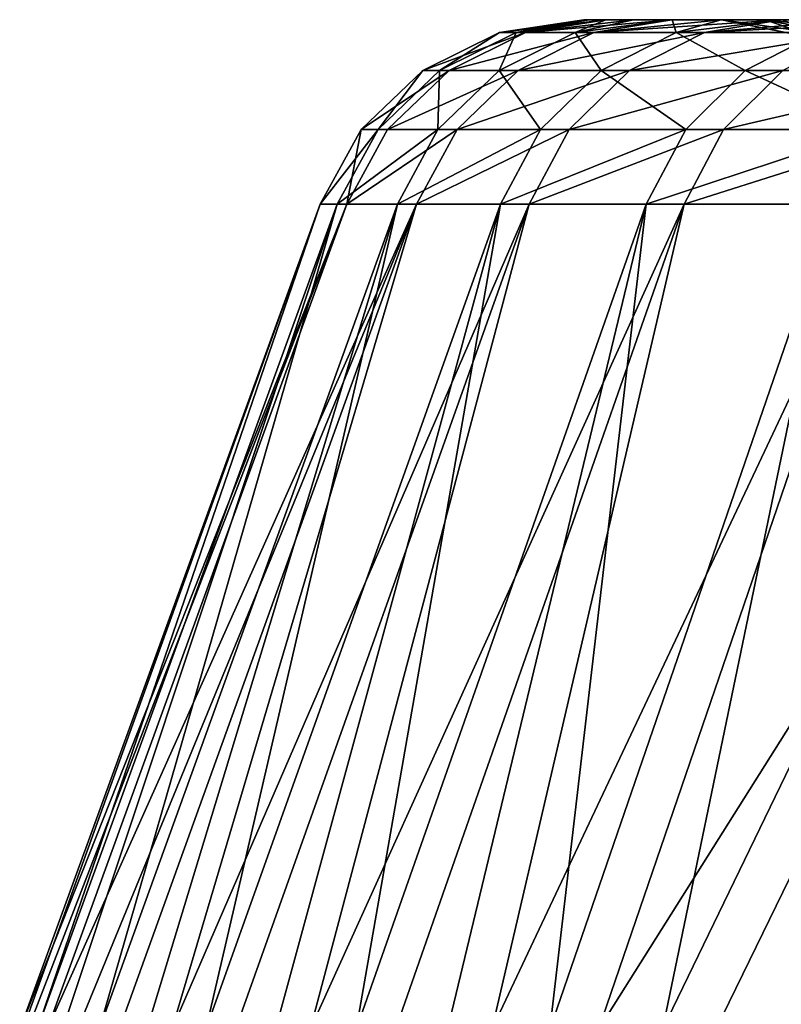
# Model space of a CAD drawing. Header units: millimetres. Extents: x -39.5 to 39.5, y -2 to 94.9.
# Tile 653 of 656: x -17.1 to -15.8, y 93.1 to 94.9. Entities that reach past the tile are written whole.
import ezdxf

# ---------------------------------------------------------------- set-up
doc = ezdxf.new("R2010")
doc.units = ezdxf.units.MM
doc.header["$LTSCALE"] = 65.185185
for name, color, linetype in [('32', 7, 'CONTINUOUS'), ('35', 7, 'CONTINUOUS'), ('7', 7, 'CONTINUOUS'), ('8', 7, 'CONTINUOUS')]:
    doc.layers.add(name, color=color, linetype=linetype)

msp = doc.modelspace()

# ---------------------------------------------------------------- linework, layer by layer
at = {"layer": '32', "color": 7, "linetype": 'Continuous'}
for points in [[(-16.1041, 94.89, 0.001), (-16.0942, 94.89, -0.5599), (-16.254, 94.8669, -0.1233), (-16.1041, 94.89, 0.001)], [(-16.2245, 94.8669, 0.9862), (-16.1041, 94.89, 0.001), (-16.254, 94.8669, -0.1233), (-16.2245, 94.8669, 0.9862)], [(-16.0942, 94.89, -0.5599), (-16.0646, 94.89, -1.1223), (-16.254, 94.8669, -0.1233), (-16.0942, 94.89, -0.5599)], [(-16.254, 94.8669, -0.1233), (-16.0646, 94.89, -1.1223), (-16.2076, 94.8669, -1.2323), (-16.254, 94.8669, -0.1233)], [(-16.0644, 94.89, 1.1243), (-16.0941, 94.89, 0.562), (-16.2245, 94.8669, 0.9862), (-16.0644, 94.89, 1.1243)], [(-16.1194, 94.8669, 2.0911), (-16.0644, 94.89, 1.1243), (-16.2245, 94.8669, 0.9862), (-16.1194, 94.8669, 2.0911)], [(-16.0941, 94.89, 0.562), (-16.1041, 94.89, 0.001), (-16.2245, 94.8669, 0.9862), (-16.0941, 94.89, 0.562)], [(-16.0646, 94.89, -1.1223), (-16.0154, 94.89, -1.6839), (-16.2076, 94.8669, -1.2323), (-16.0646, 94.89, -1.1223)], [(-16.0154, 94.89, -1.6839), (-15.947, 94.89, -2.2428), (-16.2076, 94.8669, -1.2323), (-16.0154, 94.89, -1.6839)], [(-16.2076, 94.8669, -1.2323), (-15.947, 94.89, -2.2428), (-16.0858, 94.8669, -2.3354), (-16.2076, 94.8669, -1.2323)], [(-15.9467, 94.89, 2.2447), (-16.0152, 94.89, 1.6859), (-16.1194, 94.8669, 2.0911), (-15.9467, 94.89, 2.2447)], [(-15.9391, 94.8669, 3.1862), (-15.9467, 94.89, 2.2447), (-16.1194, 94.8669, 2.0911), (-15.9391, 94.8669, 3.1862)], [(-16.0152, 94.89, 1.6859), (-16.0644, 94.89, 1.1243), (-16.1194, 94.8669, 2.0911), (-16.0152, 94.89, 1.6859)], [(-15.947, 94.89, -2.2428), (-15.8593, 94.89, -2.7969), (-16.0858, 94.8669, -2.3354), (-15.947, 94.89, -2.2428)], [(-15.8593, 94.89, -2.7969), (-15.7522, 94.89, -3.3474), (-16.0858, 94.8669, -2.3354), (-15.8593, 94.89, -2.7969)], [(-16.0858, 94.8669, -2.3354), (-15.7522, 94.89, -3.3474), (-15.8889, 94.8669, -3.4277), (-16.0858, 94.8669, -2.3354)], [(-15.859, 94.89, 2.7986), (-15.9467, 94.89, 2.2447), (-15.9391, 94.8669, 3.1862), (-15.859, 94.89, 2.7986)], [(-15.7519, 94.89, 3.3489), (-15.859, 94.89, 2.7986), (-15.9391, 94.8669, 3.1862), (-15.7519, 94.89, 3.3489)], [(-15.6845, 94.8669, 4.2665), (-15.7519, 94.89, 3.3489), (-15.9391, 94.8669, 3.1862), (-15.6845, 94.8669, 4.2665)], [(-15.7522, 94.89, -3.3474), (-15.6255, 94.89, -3.8957), (-15.8889, 94.8669, -3.4277), (-15.7522, 94.89, -3.3474)], [(-15.6255, 94.89, -3.8957), (-15.4796, 94.89, -4.44), (-15.8889, 94.8669, -3.4277), (-15.6255, 94.89, -3.8957)], [(-15.8889, 94.8669, -3.4277), (-15.4796, 94.89, -4.44), (-15.6179, 94.8669, -4.504), (-15.8889, 94.8669, -3.4277)], [(-16.254, 94.8669, -0.1233), (-16.2076, 94.8669, -1.2323), (-16.3905, 94.7995, -0.1244), (-16.254, 94.8669, -0.1233)], [(-16.3608, 94.7995, 0.9944), (-16.254, 94.8669, -0.1233), (-16.3905, 94.7995, -0.1244), (-16.3608, 94.7995, 0.9944)], [(-16.3905, 94.7995, -0.1244), (-16.2076, 94.8669, -1.2323), (-16.3438, 94.7995, -1.2426), (-16.3905, 94.7995, -0.1244)], [(-16.2245, 94.8669, 0.9862), (-16.254, 94.8669, -0.1233), (-16.3608, 94.7995, 0.9944), (-16.2245, 94.8669, 0.9862)], [(-16.2548, 94.7995, 2.1086), (-16.2245, 94.8669, 0.9862), (-16.3608, 94.7995, 0.9944), (-16.2548, 94.7995, 2.1086)], [(-16.2076, 94.8669, -1.2323), (-16.0858, 94.8669, -2.3354), (-16.3438, 94.7995, -1.2426), (-16.2076, 94.8669, -1.2323)], [(-16.3438, 94.7995, -1.2426), (-16.0858, 94.8669, -2.3354), (-16.2209, 94.7995, -2.3551), (-16.3438, 94.7995, -1.2426)], [(-16.1194, 94.8669, 2.0911), (-16.2245, 94.8669, 0.9862), (-16.2548, 94.7995, 2.1086), (-16.1194, 94.8669, 2.0911)], [(-16.073, 94.7995, 3.213), (-16.1194, 94.8669, 2.0911), (-16.2548, 94.7995, 2.1086), (-16.073, 94.7995, 3.213)], [(-16.0858, 94.8669, -2.3354), (-15.8889, 94.8669, -3.4277), (-16.2209, 94.7995, -2.3551), (-16.0858, 94.8669, -2.3354)], [(-16.2209, 94.7995, -2.3551), (-15.8889, 94.8669, -3.4277), (-16.0224, 94.7995, -3.4565), (-16.2209, 94.7995, -2.3551)], [(-15.9391, 94.8669, 3.1862), (-16.1194, 94.8669, 2.0911), (-16.073, 94.7995, 3.213), (-15.9391, 94.8669, 3.1862)], [(-15.8163, 94.7995, 4.3023), (-15.9391, 94.8669, 3.1862), (-16.073, 94.7995, 3.213), (-15.8163, 94.7995, 4.3023)], [(-15.8889, 94.8669, -3.4277), (-15.6179, 94.8669, -4.504), (-16.0224, 94.7995, -3.4565), (-15.8889, 94.8669, -3.4277)], [(-16.0224, 94.7995, -3.4565), (-15.6179, 94.8669, -4.504), (-15.7492, 94.7995, -4.5419), (-16.0224, 94.7995, -3.4565)], [(-15.6845, 94.8669, 4.2665), (-15.9391, 94.8669, 3.1862), (-15.8163, 94.7995, 4.3023), (-15.6845, 94.8669, 4.2665)], [(-15.4858, 94.7995, 5.3717), (-15.6845, 94.8669, 4.2665), (-15.8163, 94.7995, 4.3023), (-15.4858, 94.7995, 5.3717)], [(-16.3905, 94.7995, -0.1244), (-16.3438, 94.7995, -1.2426), (-16.5005, 94.6941, -0.1252), (-16.3905, 94.7995, -0.1244)], [(-16.4705, 94.6941, 1.0011), (-16.3905, 94.7995, -0.1244), (-16.5005, 94.6941, -0.1252), (-16.4705, 94.6941, 1.0011)], [(-16.5005, 94.6941, -0.1252), (-16.3438, 94.7995, -1.2426), (-16.4535, 94.6941, -1.251), (-16.5005, 94.6941, -0.1252)], [(-16.3608, 94.7995, 0.9944), (-16.3905, 94.7995, -0.1244), (-16.4705, 94.6941, 1.0011), (-16.3608, 94.7995, 0.9944)], [(-16.3638, 94.6941, 2.1228), (-16.3608, 94.7995, 0.9944), (-16.4705, 94.6941, 1.0011), (-16.3638, 94.6941, 2.1228)], [(-16.3438, 94.7995, -1.2426), (-16.2209, 94.7995, -2.3551), (-16.4535, 94.6941, -1.251), (-16.3438, 94.7995, -1.2426)], [(-16.4535, 94.6941, -1.251), (-16.2209, 94.7995, -2.3551), (-16.3297, 94.6941, -2.3709), (-16.4535, 94.6941, -1.251)], [(-16.2548, 94.7995, 2.1086), (-16.3608, 94.7995, 0.9944), (-16.3638, 94.6941, 2.1228), (-16.2548, 94.7995, 2.1086)], [(-16.1808, 94.6941, 3.2345), (-16.2548, 94.7995, 2.1086), (-16.3638, 94.6941, 2.1228), (-16.1808, 94.6941, 3.2345)], [(-16.2209, 94.7995, -2.3551), (-16.0224, 94.7995, -3.4565), (-16.3297, 94.6941, -2.3709), (-16.2209, 94.7995, -2.3551)], [(-16.3297, 94.6941, -2.3709), (-16.0224, 94.7995, -3.4565), (-16.1299, 94.6941, -3.4797), (-16.3297, 94.6941, -2.3709)], [(-16.073, 94.7995, 3.213), (-16.2548, 94.7995, 2.1086), (-16.1808, 94.6941, 3.2345), (-16.073, 94.7995, 3.213)], [(-15.9224, 94.6941, 4.3312), (-16.073, 94.7995, 3.213), (-16.1808, 94.6941, 3.2345), (-15.9224, 94.6941, 4.3312)], [(-16.0224, 94.7995, -3.4565), (-15.7492, 94.7995, -4.5419), (-16.1299, 94.6941, -3.4797), (-16.0224, 94.7995, -3.4565)], [(-16.1299, 94.6941, -3.4797), (-15.7492, 94.7995, -4.5419), (-15.8548, 94.6941, -4.5723), (-16.1299, 94.6941, -3.4797)], [(-15.8163, 94.7995, 4.3023), (-16.073, 94.7995, 3.213), (-15.9224, 94.6941, 4.3312), (-15.8163, 94.7995, 4.3023)], [(-15.5897, 94.6941, 5.4077), (-15.8163, 94.7995, 4.3023), (-15.9224, 94.6941, 4.3312), (-15.5897, 94.6941, 5.4077)], [(-15.7492, 94.7995, -4.5419), (-15.4025, 94.7995, -5.606), (-15.8548, 94.6941, -4.5723), (-15.7492, 94.7995, -4.5419)], [(-15.8548, 94.6941, -4.5723), (-15.4025, 94.7995, -5.606), (-15.5058, 94.6941, -5.6437), (-15.8548, 94.6941, -4.5723)], [(-15.4858, 94.7995, 5.3717), (-15.8163, 94.7995, 4.3023), (-15.5897, 94.6941, 5.4077), (-15.4858, 94.7995, 5.3717)], [(-16.5263, 94.561, -1.2562), (-16.5735, 94.561, -0.1249), (-16.5005, 94.6941, -0.1252), (-16.5263, 94.561, -1.2562)], [(-16.5735, 94.561, -0.1249), (-16.5433, 94.561, 1.0069), (-16.4705, 94.6941, 1.0011), (-16.5735, 94.561, -0.1249)], [(-16.5735, 94.561, -0.1249), (-16.4705, 94.6941, 1.0011), (-16.5005, 94.6941, -0.1252), (-16.5735, 94.561, -0.1249)], [(-16.5433, 94.561, 1.0069), (-16.436, 94.561, 2.1339), (-16.3638, 94.6941, 2.1228), (-16.5433, 94.561, 1.0069)], [(-16.5433, 94.561, 1.0069), (-16.3638, 94.6941, 2.1228), (-16.4705, 94.6941, 1.0011), (-16.5433, 94.561, 1.0069)], [(-16.4019, 94.561, -2.3816), (-16.5263, 94.561, -1.2562), (-16.3297, 94.6941, -2.3709), (-16.4019, 94.561, -2.3816)], [(-16.5263, 94.561, -1.2562), (-16.5005, 94.6941, -0.1252), (-16.4535, 94.6941, -1.251), (-16.5263, 94.561, -1.2562)], [(-16.5263, 94.561, -1.2562), (-16.4535, 94.6941, -1.251), (-16.3297, 94.6941, -2.3709), (-16.5263, 94.561, -1.2562)], [(-16.436, 94.561, 2.1339), (-16.252, 94.561, 3.2505), (-16.1808, 94.6941, 3.2345), (-16.436, 94.561, 2.1339)], [(-16.436, 94.561, 2.1339), (-16.1808, 94.6941, 3.2345), (-16.3638, 94.6941, 2.1228), (-16.436, 94.561, 2.1339)], [(-16.2011, 94.561, -3.4955), (-16.4019, 94.561, -2.3816), (-16.1299, 94.6941, -3.4797), (-16.2011, 94.561, -3.4955)], [(-16.4019, 94.561, -2.3816), (-16.3297, 94.6941, -2.3709), (-16.1299, 94.6941, -3.4797), (-16.4019, 94.561, -2.3816)], [(-16.252, 94.561, 3.2505), (-15.9925, 94.561, 4.3515), (-15.9224, 94.6941, 4.3312), (-16.252, 94.561, 3.2505)], [(-16.252, 94.561, 3.2505), (-15.9224, 94.6941, 4.3312), (-16.1808, 94.6941, 3.2345), (-16.252, 94.561, 3.2505)], [(-15.9249, 94.561, -4.5928), (-16.2011, 94.561, -3.4955), (-15.8548, 94.6941, -4.5723), (-15.9249, 94.561, -4.5928)], [(-16.2011, 94.561, -3.4955), (-16.1299, 94.6941, -3.4797), (-15.8548, 94.6941, -4.5723), (-16.2011, 94.561, -3.4955)], [(-15.9925, 94.561, 4.3515), (-15.6585, 94.561, 5.432), (-15.5897, 94.6941, 5.4077), (-15.9925, 94.561, 4.3515)], [(-15.9925, 94.561, 4.3515), (-15.5897, 94.6941, 5.4077), (-15.9224, 94.6941, 4.3312), (-15.9925, 94.561, 4.3515)], [(-15.5744, 94.561, -5.6686), (-15.9249, 94.561, -4.5928), (-15.5058, 94.6941, -5.6437), (-15.5744, 94.561, -5.6686)], [(-15.9249, 94.561, -4.5928), (-15.8548, 94.6941, -4.5723), (-15.5058, 94.6941, -5.6437), (-15.9249, 94.561, -4.5928)]]:
    msp.add_3dface(points, dxfattribs=at)
at = {"layer": '35', "color": 7, "linetype": 'Continuous'}
for points in [[(-15.8582, 94.89, -0.5566), (-15.8585, 94.89, 0.5477), (-15.6688, 94.8526, -0.5472), (-15.8582, 94.89, -0.5566)], [(-15.8585, 94.89, 0.5477), (-15.7813, 94.89, 1.654), (-15.6688, 94.8526, 0.5472), (-15.8585, 94.89, 0.5477)], [(-15.6688, 94.8526, -0.5472), (-15.8585, 94.89, 0.5477), (-15.6688, 94.8526, 0.5472), (-15.6688, 94.8526, -0.5472)], [(-15.7804, 94.89, -1.6628), (-15.8582, 94.89, -0.5566), (-15.5925, 94.8526, -1.6388), (-15.7804, 94.89, -1.6628)], [(-15.5925, 94.8526, -1.6388), (-15.8582, 94.89, -0.5566), (-15.6688, 94.8526, -0.5472), (-15.5925, 94.8526, -1.6388)], [(-15.7813, 94.89, 1.654), (-15.6281, 94.89, 2.7494), (-15.5925, 94.8526, 1.6388), (-15.7813, 94.89, 1.654)], [(-15.6688, 94.8526, 0.5472), (-15.7813, 94.89, 1.654), (-15.5925, 94.8526, 1.6388), (-15.6688, 94.8526, 0.5472)], [(-15.6266, 94.89, -2.7581), (-15.7804, 94.89, -1.6628), (-15.4402, 94.8526, -2.7225), (-15.6266, 94.89, -2.7581)], [(-15.4402, 94.8526, -2.7225), (-15.7804, 94.89, -1.6628), (-15.5925, 94.8526, -1.6388), (-15.4402, 94.8526, -2.7225)]]:
    msp.add_3dface(points, dxfattribs=at)
at = {"layer": '7', "color": 7, "linetype": 'Continuous'}
for points in [[(-17.0944, 93.09, -0.7139), (-17.1088, 93.09, -0.1298), (-16.5263, 94.561, -1.2562), (-17.0944, 93.09, -0.7139)], [(-17.1088, 93.09, -0.1298), (-17.1033, 93.09, 0.4544), (-16.5735, 94.561, -0.1249), (-17.1088, 93.09, -0.1298)], [(-16.5263, 94.561, -1.2562), (-17.1088, 93.09, -0.1298), (-16.5735, 94.561, -0.1249), (-16.5263, 94.561, -1.2562)], [(-17.1033, 93.09, 0.4544), (-17.0778, 93.09, 1.038), (-16.5735, 94.561, -0.1249), (-17.1033, 93.09, 0.4544)], [(-17.0601, 93.09, -1.2971), (-17.0944, 93.09, -0.7139), (-16.5263, 94.561, -1.2562), (-17.0601, 93.09, -1.2971)], [(-17.0778, 93.09, 1.038), (-17.0324, 93.09, 1.6205), (-16.5433, 94.561, 1.0069), (-17.0778, 93.09, 1.038)], [(-16.5735, 94.561, -0.1249), (-17.0778, 93.09, 1.038), (-16.5433, 94.561, 1.0069), (-16.5735, 94.561, -0.1249)], [(-17.0059, 93.09, -1.8788), (-17.0601, 93.09, -1.2971), (-16.4019, 94.561, -2.3816), (-17.0059, 93.09, -1.8788)], [(-16.4019, 94.561, -2.3816), (-17.0601, 93.09, -1.2971), (-16.5263, 94.561, -1.2562), (-16.4019, 94.561, -2.3816)], [(-17.0324, 93.09, 1.6205), (-16.9672, 93.09, 2.201), (-16.5433, 94.561, 1.0069), (-17.0324, 93.09, 1.6205)], [(-16.9318, 93.09, -2.4583), (-17.0059, 93.09, -1.8788), (-16.4019, 94.561, -2.3816), (-16.9318, 93.09, -2.4583)], [(-16.9672, 93.09, 2.201), (-16.8821, 93.09, 2.779), (-16.436, 94.561, 2.1339), (-16.9672, 93.09, 2.201)], [(-16.5433, 94.561, 1.0069), (-16.9672, 93.09, 2.201), (-16.436, 94.561, 2.1339), (-16.5433, 94.561, 1.0069)], [(-16.838, 93.09, -3.0349), (-16.9318, 93.09, -2.4583), (-16.4019, 94.561, -2.3816), (-16.838, 93.09, -3.0349)], [(-16.8821, 93.09, 2.779), (-16.7774, 93.09, 3.3538), (-16.436, 94.561, 2.1339), (-16.8821, 93.09, 2.779)], [(-16.7246, 93.09, -3.608), (-16.838, 93.09, -3.0349), (-16.2011, 94.561, -3.4955), (-16.7246, 93.09, -3.608)], [(-16.2011, 94.561, -3.4955), (-16.838, 93.09, -3.0349), (-16.4019, 94.561, -2.3816), (-16.2011, 94.561, -3.4955)], [(-16.7774, 93.09, 3.3538), (-16.6531, 93.09, 3.9246), (-16.252, 94.561, 3.2505), (-16.7774, 93.09, 3.3538)], [(-16.436, 94.561, 2.1339), (-16.7774, 93.09, 3.3538), (-16.252, 94.561, 3.2505), (-16.436, 94.561, 2.1339)], [(-16.5916, 93.09, -4.1769), (-16.7246, 93.09, -3.608), (-16.2011, 94.561, -3.4955), (-16.5916, 93.09, -4.1769)], [(-16.6531, 93.09, 3.9246), (-16.5094, 93.09, 4.4909), (-16.252, 94.561, 3.2505), (-16.6531, 93.09, 3.9246)], [(-16.4394, 93.09, -4.7409), (-16.5916, 93.09, -4.1769), (-15.9249, 94.561, -4.5928), (-16.4394, 93.09, -4.7409)], [(-15.9249, 94.561, -4.5928), (-16.5916, 93.09, -4.1769), (-16.2011, 94.561, -3.4955), (-15.9249, 94.561, -4.5928)], [(-16.5094, 93.09, 4.4909), (-16.3465, 93.09, 5.0519), (-15.9925, 94.561, 4.3515), (-16.5094, 93.09, 4.4909)], [(-16.252, 94.561, 3.2505), (-16.5094, 93.09, 4.4909), (-15.9925, 94.561, 4.3515), (-16.252, 94.561, 3.2505)], [(-16.2679, 93.09, -5.2994), (-16.4394, 93.09, -4.7409), (-15.9249, 94.561, -4.5928), (-16.2679, 93.09, -5.2994)], [(-16.3465, 93.09, 5.0519), (-16.1645, 93.09, 5.6071), (-15.9925, 94.561, 4.3515), (-16.3465, 93.09, 5.0519)], [(-16.0775, 93.09, -5.8517), (-16.2679, 93.09, -5.2994), (-15.5744, 94.561, -5.6686), (-16.0775, 93.09, -5.8517)], [(-15.5744, 94.561, -5.6686), (-16.2679, 93.09, -5.2994), (-15.9249, 94.561, -4.5928), (-15.5744, 94.561, -5.6686)], [(-16.1645, 93.09, 5.6071), (-15.9636, 93.09, 6.1557), (-15.6585, 94.561, 5.432), (-16.1645, 93.09, 5.6071)], [(-15.9925, 94.561, 4.3515), (-16.1645, 93.09, 5.6071), (-15.6585, 94.561, 5.432), (-15.9925, 94.561, 4.3515)], [(-15.8684, 93.09, -6.3972), (-16.0775, 93.09, -5.8517), (-15.1513, 94.561, -6.7181), (-15.8684, 93.09, -6.3972)], [(-15.1513, 94.561, -6.7181), (-16.0775, 93.09, -5.8517), (-15.5744, 94.561, -5.6686), (-15.1513, 94.561, -6.7181)], [(-15.9636, 93.09, 6.1557), (-15.7441, 93.09, 6.6971), (-15.2516, 94.561, 6.4871), (-15.9636, 93.09, 6.1557)], [(-15.6585, 94.561, 5.432), (-15.9636, 93.09, 6.1557), (-15.2516, 94.561, 6.4871), (-15.6585, 94.561, 5.432)], [(-15.6407, 93.09, -6.9353), (-15.8684, 93.09, -6.3972), (-15.1513, 94.561, -6.7181), (-15.6407, 93.09, -6.9353)]]:
    msp.add_3dface(points, dxfattribs=at)
at = {"layer": '8', "color": 7, "linetype": 'Continuous'}
for points in [[(-16.1041, 94.89, 0.001), (-16.0941, 94.89, 0.562), (-15.8585, 94.89, 0.5477), (-16.1041, 94.89, 0.001)], [(-16.0942, 94.89, -0.5599), (-16.1041, 94.89, 0.001), (-15.8582, 94.89, -0.5566), (-16.0942, 94.89, -0.5599)], [(-15.8582, 94.89, -0.5566), (-16.1041, 94.89, 0.001), (-15.8585, 94.89, 0.5477), (-15.8582, 94.89, -0.5566)], [(-16.0646, 94.89, -1.1223), (-16.0942, 94.89, -0.5599), (-15.8582, 94.89, -0.5566), (-16.0646, 94.89, -1.1223)], [(-16.0941, 94.89, 0.562), (-16.0644, 94.89, 1.1243), (-15.8585, 94.89, 0.5477), (-16.0941, 94.89, 0.562)], [(-16.0154, 94.89, -1.6839), (-16.0646, 94.89, -1.1223), (-15.7804, 94.89, -1.6628), (-16.0154, 94.89, -1.6839)], [(-15.7804, 94.89, -1.6628), (-16.0646, 94.89, -1.1223), (-15.8582, 94.89, -0.5566), (-15.7804, 94.89, -1.6628)], [(-16.0644, 94.89, 1.1243), (-16.0152, 94.89, 1.6859), (-15.7813, 94.89, 1.654), (-16.0644, 94.89, 1.1243)], [(-15.8585, 94.89, 0.5477), (-16.0644, 94.89, 1.1243), (-15.7813, 94.89, 1.654), (-15.8585, 94.89, 0.5477)], [(-15.947, 94.89, -2.2428), (-16.0154, 94.89, -1.6839), (-15.7804, 94.89, -1.6628), (-15.947, 94.89, -2.2428)], [(-16.0152, 94.89, 1.6859), (-15.9467, 94.89, 2.2447), (-15.7813, 94.89, 1.654), (-16.0152, 94.89, 1.6859)], [(-15.8593, 94.89, -2.7969), (-15.947, 94.89, -2.2428), (-15.6266, 94.89, -2.7581), (-15.8593, 94.89, -2.7969)], [(-15.6266, 94.89, -2.7581), (-15.947, 94.89, -2.2428), (-15.7804, 94.89, -1.6628), (-15.6266, 94.89, -2.7581)], [(-15.9467, 94.89, 2.2447), (-15.859, 94.89, 2.7986), (-15.6281, 94.89, 2.7494), (-15.9467, 94.89, 2.2447)], [(-15.7813, 94.89, 1.654), (-15.9467, 94.89, 2.2447), (-15.6281, 94.89, 2.7494), (-15.7813, 94.89, 1.654)], [(-15.7522, 94.89, -3.3474), (-15.8593, 94.89, -2.7969), (-15.6266, 94.89, -2.7581), (-15.7522, 94.89, -3.3474)], [(-15.859, 94.89, 2.7986), (-15.7519, 94.89, 3.3489), (-15.6281, 94.89, 2.7494), (-15.859, 94.89, 2.7986)], [(-15.6255, 94.89, -3.8957), (-15.7522, 94.89, -3.3474), (-15.3963, 94.89, -3.8395), (-15.6255, 94.89, -3.8957)], [(-15.3963, 94.89, -3.8395), (-15.7522, 94.89, -3.3474), (-15.6266, 94.89, -2.7581), (-15.3963, 94.89, -3.8395)]]:
    msp.add_3dface(points, dxfattribs=at)

doc.saveas('drawing.dxf')
